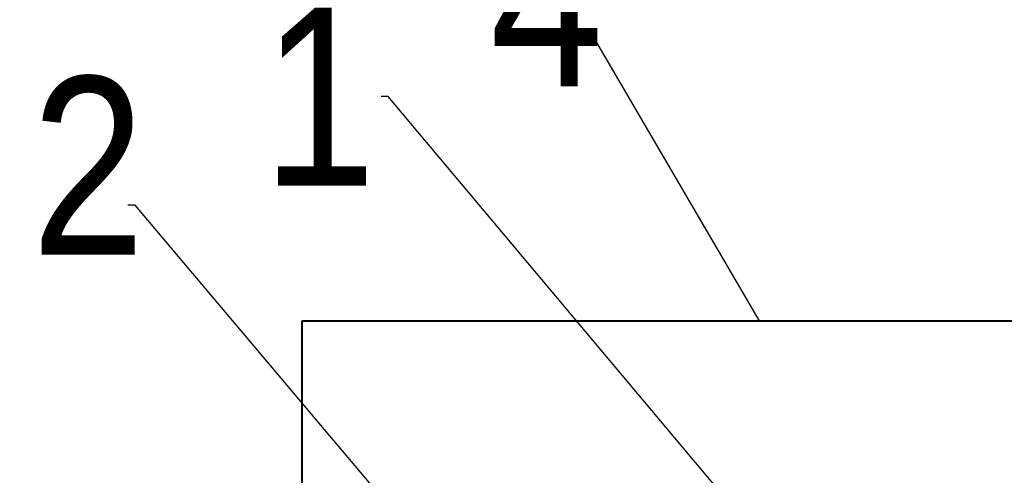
# Model space of a CAD drawing. Extents: x 33706 to 249013, y -74890 to 17912.
# Tile 267 of 288: x 184516 to 185069, y -39746 to -39490. Entities that reach past the tile are written whole.
import ezdxf
from ezdxf.lldxf.tags import DXFTag

# ---------------------------------------------------------------- set-up
doc = ezdxf.new("R2010")
doc.units = 0
doc.header["$MEASUREMENT"] = 0
doc.layers.add('WYMIARY-I-OPISY', color=3, linetype='Continuous', lineweight=9)
doc.styles.get("Standard").update_dxf_attribs({"font": 'ARIALN.TTF'})
tags = doc.linetypes.add('HIDDEN', pattern=[0.375, 0.25, -0.125]).pattern_tags.tags
tags[6:7] = [DXFTag(74, 4), DXFTag(75, 0), DXFTag(340, '0'), DXFTag(46, 1.0), DXFTag(50, 0.0), DXFTag(44, 0.0), DXFTag(45, 0.0)]
tags[4:5] = [DXFTag(74, 4), DXFTag(75, 0), DXFTag(340, '0'), DXFTag(46, 1.0), DXFTag(50, 0.0), DXFTag(44, 0.0), DXFTag(45, 0.0)]
doc.dimstyles.new('zewn', dxfattribs={"dimtxt": 10, "dimasz": 7, "dimexe": 1.25, "dimexo": 10, "dimgap": 3, "dimtad": 1, "dimdec": 0, "dimtxsty": 'Standard', "dimblk": 'ARCHTICK', "dimcen": 10, "dimadec": 0, "dimazin": 0, "dimtfac": 1, "dimtdec": 0, "dimtmove": 0, "dimatfit": 3, "dimfxl": 1, "dimarcsym": 0})

# ---------------------------------------------------------------- blocks, each defined once
blk = doc.blocks.new('_ArchTick')
at = {"color": 0, "linetype": 'ByBlock', "const_width": 0.15}
blk.add_lwpolyline([(-0.5, -0.5), (0.5, 0.5)], dxfattribs=at)

msp = doc.modelspace()

# ---------------------------------------------------------------- linework, layer by layer
at = {"layer": 'WYMIARY-I-OPISY', "linetype": 'HIDDEN', "lineweight": 40, "ltscale": 10}
for p, q in [((184674.39, -39659.57), (185274.39, -39659.57)), ((184674.39, -40109.57), (184674.39, -39659.57))]:
    msp.add_line(p, q, dxfattribs=at)

# ---------------------------------------------------------------- texts
at = {"layer": 'WYMIARY-I-OPISY', "char_height": 100}
for s, insert, attachment_point in [('4', (184843.47, -39477.91), 6), ('1', (184715.7, -39583.68), 9), ('2', (184586.05, -39572.55), 6)]:
    msp.add_mtext(s, dxfattribs=dict(at, insert=insert, attachment_point=attachment_point))

# ---------------------------------------------------------------- leaders
at = {"layer": 'WYMIARY-I-OPISY', "annotation_type": 0, "has_hookline": 1, "hookline_direction": 1}
for points, text_width in [([(184931.01, -39659.57), (184837.95, -39500.04), (184833.95, -39500.04)], 56.75), ([(184984.9, -39845.92), (184722.7, -39533.68), (184718.7, -39533.68)], 30.22), ([(184809.73, -39866.13), (184580.53, -39594.68), (184576.53, -39594.68)], 54.43)]:
    msp.add_leader(points, dimstyle='zewn', override={"dimasz": 4, "dimtad": 0, "dimldrblk": 'DotSmall'}, dxfattribs=dict(at, text_width=text_width))

doc.saveas('drawing.dxf')
